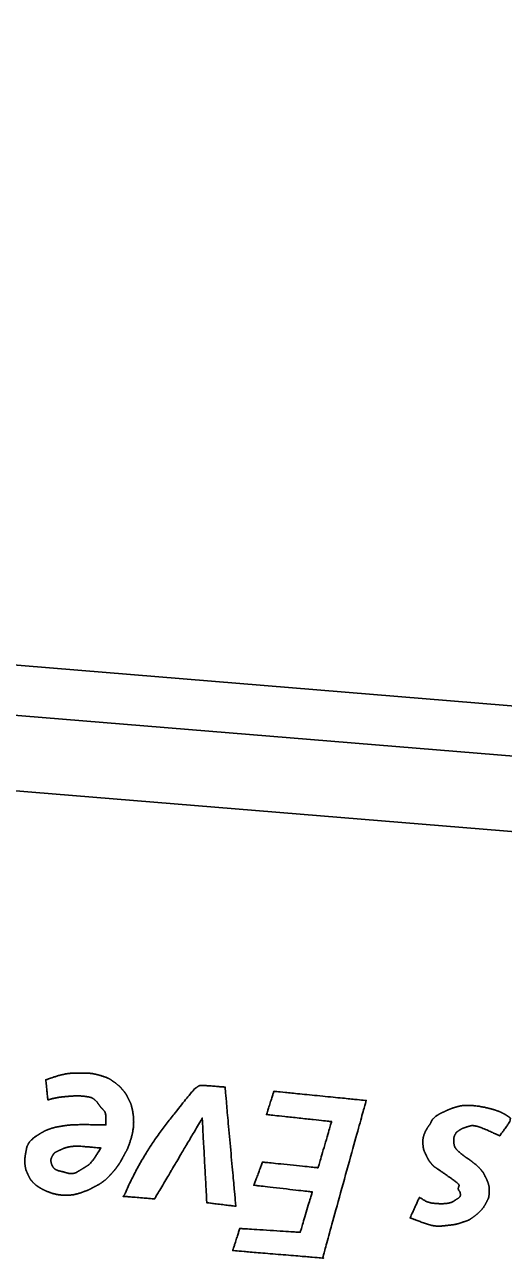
# Model space of a CAD drawing. Extents: x 2001876 to 2025694, y 804561 to 868938.
# Drawn here: x 2023012.4 to 2023034.1, y 807580.4 to 807636.4 of the extents above; entities that cross this region are included whole.
import ezdxf

# ---------------------------------------------------------------- set-up
doc = ezdxf.new("R2010")
doc.units = 0
doc.layers.add('Default', color=7, linetype='Continuous')
doc.layers.add('RD_PD_CLEAR ZONE', color=7, linetype='Continuous')

msp = doc.modelspace()

# ---------------------------------------------------------------- linework, layer by layer
at = {"layer": 'Default'}
msp.add_line((2022962.49, 807611.391), (2023152.823, 807595.792), dxfattribs=at)
msp.add_lwpolyline([(2023152.637, 807593.526), (2022962.304, 807609.125), (2022962.026, 807605.726), (2023152.359, 807590.127), (2023152.637, 807593.526)], close=True, dxfattribs=at)
for points in [[(2023013.382, 807588.52), (2023013.382, 807588.52), (2023014.278, 807588.825), (2023014.68, 807588.824)], [(2023014.68, 807588.824), (2023015.081, 807588.827), (2023015.564, 807588.811), (2023015.875, 807588.712)], [(2023013.476, 807587.609), (2023013.476, 807587.609), (2023013.382, 807588.52), (2023013.382, 807588.52)], [(2023015.875, 807588.712), (2023016.191, 807588.618), (2023016.394, 807588.483), (2023016.558, 807588.364)], [(2023016.558, 807588.364), (2023016.717, 807588.242), (2023016.78, 807588.173), (2023016.875, 807588.06)], [(2023020.162, 807588.137), (2023020.244, 807588.19), (2023020.268, 807588.211), (2023020.326, 807588.247)], [(2023020.326, 807588.247), (2023020.379, 807588.284), (2023021.512, 807588.191), (2023021.512, 807588.191)], [(2023014.209, 807587.754), (2023013.896, 807587.725), (2023013.476, 807587.609), (2023013.476, 807587.609)], [(2023015.15, 807587.772), (2023014.911, 807587.801), (2023014.521, 807587.783), (2023014.209, 807587.754)], [(2023015.615, 807587.602), (2023015.517, 807587.688), (2023015.389, 807587.739), (2023015.15, 807587.772)], [(2023016.875, 807588.06), (2023016.971, 807587.947), (2023017.036, 807587.851), (2023017.119, 807587.689)], [(2023016.99, 807583.397), (2023017.758, 807585.136), (2023020.08, 807588.08), (2023020.162, 807588.137)], [(2023017.119, 807587.689), (2023017.196, 807587.523), (2023017.263, 807587.394), (2023017.324, 807587.079)], [(2023021.512, 807588.191), (2023021.512, 807588.191), (2023022, 807582.79), (2023022, 807582.79)], [(2023023.395, 807586.946), (2023023.395, 807586.946), (2023023.727, 807588), (2023023.727, 807588)], [(2023023.727, 807588), (2023023.727, 807588), (2023027.913, 807587.584), (2023027.913, 807587.584)], [(2023015.802, 807587.377), (2023015.736, 807587.46), (2023015.718, 807587.516), (2023015.615, 807587.602)], [(2023016.031, 807587.112), (2023015.951, 807587.196), (2023015.868, 807587.289), (2023015.802, 807587.377)], [(2023016.107, 807586.48), (2023016.107, 807586.48), (2023016.111, 807587.028), (2023016.031, 807587.112)], [(2023027.913, 807587.584), (2023027.913, 807587.584), (2023025.941, 807580.446), (2023025.941, 807580.446)], [(2023031.391, 807587.048), (2023031.581, 807587.133), (2023031.785, 807587.226), (2023031.976, 807587.283)], [(2023031.976, 807587.283), (2023032.168, 807587.336), (2023032.251, 807587.352), (2023032.53, 807587.356)], [(2023032.53, 807587.356), (2023032.809, 807587.365), (2023033.487, 807587.237), (2023033.696, 807587.169)], [(2023033.696, 807587.169), (2023033.905, 807587.102), (2023033.985, 807587.073), (2023034.107, 807587.008)], [(2023017.324, 807587.079), (2023017.385, 807586.764), (2023017.338, 807586.133), (2023017.227, 807585.782)], [(2023020.479, 807586.779), (2023020.479, 807586.779), (2023019.155, 807584.538), (2023019.155, 807584.538)], [(2023020.685, 807582.948), (2023020.685, 807582.948), (2023020.479, 807586.779), (2023020.479, 807586.779)], [(2023026.347, 807586.627), (2023026.347, 807586.627), (2023023.395, 807586.946), (2023023.395, 807586.946)], [(2023025.733, 807584.533), (2023025.733, 807584.533), (2023026.347, 807586.627), (2023026.347, 807586.627)], [(2023030.653, 807586.274), (2023030.743, 807586.426), (2023030.823, 807586.52), (2023030.846, 807586.577)], [(2023030.846, 807586.577), (2023030.874, 807586.634), (2023030.87, 807586.639), (2023030.902, 807586.696)], [(2023030.902, 807586.696), (2023030.929, 807586.748), (2023031.206, 807586.963), (2023031.391, 807587.048)], [(2023034.429, 807586.813), (2023034.533, 807586.745), (2023033.973, 807585.983), (2023033.973, 807585.983)], [(2023034.107, 807587.008), (2023034.23, 807586.948), (2023034.325, 807586.881), (2023034.429, 807586.813)], [(2023012.576, 807585.593), (2023012.642, 807585.729), (2023012.945, 807585.973), (2023013.113, 807586.073)], [(2023013.113, 807586.073), (2023013.28, 807586.169), (2023013.31, 807586.194), (2023013.508, 807586.274)], [(2023013.508, 807586.274), (2023013.706, 807586.349), (2023014.044, 807586.412), (2023014.317, 807586.454)], [(2023014.317, 807586.454), (2023014.589, 807586.495), (2023016.107, 807586.48), (2023016.107, 807586.48)], [(2023030.489, 807585.607), (2023030.474, 807585.814), (2023030.563, 807586.126), (2023030.653, 807586.274)], [(2023031.942, 807586.027), (2023031.882, 807585.913), (2023031.892, 807585.588), (2023031.919, 807585.522)], [(2023032.122, 807586.222), (2023032.015, 807586.144), (2023032.006, 807586.14), (2023031.942, 807586.027)], [(2023032.664, 807586.437), (2023032.478, 807586.389), (2023032.233, 807586.299), (2023032.122, 807586.222)], [(2023033.973, 807585.983), (2023033.973, 807585.983), (2023032.851, 807586.486), (2023032.664, 807586.437)], [(2023012.489, 807585.303), (2023012.519, 807585.452), (2023012.51, 807585.457), (2023012.576, 807585.593)], [(2023014.029, 807585.337), (2023014.162, 807585.399), (2023014.307, 807585.451), (2023014.428, 807585.478)], [(2023014.428, 807585.478), (2023014.549, 807585.5), (2023014.64, 807585.506), (2023014.746, 807585.511)], [(2023014.746, 807585.511), (2023014.851, 807585.52), (2023015.879, 807585.427), (2023015.879, 807585.427)], [(2023015.879, 807585.427), (2023015.879, 807585.427), (2023015.449, 807584.746), (2023015.309, 807584.653)], [(2023017.227, 807585.782), (2023017.116, 807585.435), (2023016.966, 807585.165), (2023016.854, 807584.964)], [(2023030.65, 807585.074), (2023030.576, 807585.222), (2023030.504, 807585.401), (2023030.489, 807585.607)], [(2023031.919, 807585.522), (2023031.945, 807585.452), (2023031.949, 807585.451), (2023031.99, 807585.389)], [(2023012.44, 807584.655), (2023012.418, 807584.835), (2023012.458, 807585.155), (2023012.489, 807585.303)], [(2023013.674, 807584.627), (2023013.62, 807584.741), (2023013.609, 807584.947), (2023013.683, 807585.073)], [(2023013.683, 807585.073), (2023013.758, 807585.204), (2023013.901, 807585.279), (2023014.029, 807585.337)], [(2023016.854, 807584.964), (2023016.742, 807584.759), (2023016.674, 807584.655), (2023016.596, 807584.547)], [(2023030.884, 807584.704), (2023030.805, 807584.797), (2023030.72, 807584.922), (2023030.65, 807585.074)], [(2023031.99, 807585.389), (2023032.031, 807585.331), (2023032.36, 807585.057), (2023032.455, 807584.995)], [(2023032.455, 807584.995), (2023032.55, 807584.932), (2023032.55, 807584.932), (2023032.645, 807584.865)], [(2023032.645, 807584.865), (2023032.735, 807584.798), (2023032.979, 807584.605), (2023033.088, 807584.477)], [(2023012.566, 807584.239), (2023012.504, 807584.372), (2023012.466, 807584.475), (2023012.44, 807584.655)], [(2023013.899, 807584.421), (2023013.815, 807584.456), (2023013.734, 807584.517), (2023013.674, 807584.627)], [(2023014.109, 807584.363), (2023014.001, 807584.39), (2023013.978, 807584.388), (2023013.899, 807584.421)], [(2023014.636, 807584.279), (2023014.501, 807584.253), (2023014.216, 807584.336), (2023014.109, 807584.363)], [(2023014.887, 807584.391), (2023014.776, 807584.327), (2023014.765, 807584.305), (2023014.636, 807584.279)], [(2023015.309, 807584.653), (2023015.17, 807584.564), (2023014.997, 807584.455), (2023014.887, 807584.391)], [(2023016.394, 807584.304), (2023016.293, 807584.189), (2023016.075, 807583.969), (2023015.944, 807583.88)], [(2023016.596, 807584.547), (2023016.515, 807584.44), (2023016.5, 807584.423), (2023016.394, 807584.304)], [(2023019.155, 807584.538), (2023019.155, 807584.538), (2023018.314, 807583.12), (2023018.314, 807583.12)], [(2023022.822, 807583.74), (2023022.822, 807583.74), (2023023.213, 807584.789), (2023023.213, 807584.789)], [(2023023.213, 807584.789), (2023023.213, 807584.789), (2023025.733, 807584.533), (2023025.733, 807584.533)], [(2023031.097, 807584.517), (2023030.976, 807584.596), (2023030.964, 807584.615), (2023030.884, 807584.704)], [(2023032.131, 807583.721), (2023032.155, 807583.783), (2023031.214, 807584.439), (2023031.097, 807584.517)], [(2023033.088, 807584.477), (2023033.2, 807584.35), (2023033.237, 807584.296), (2023033.323, 807584.121)], [(2023012.809, 807583.863), (2023012.708, 807583.967), (2023012.628, 807584.106), (2023012.566, 807584.239)], [(2023013.143, 807583.607), (2023013.057, 807583.66), (2023012.905, 807583.759), (2023012.809, 807583.863)], [(2023015.944, 807583.88), (2023015.813, 807583.786), (2023015.785, 807583.774), (2023015.651, 807583.703)], [(2023025.47, 807583.437), (2023025.47, 807583.437), (2023022.822, 807583.74), (2023022.822, 807583.74)], [(2023033.323, 807584.121), (2023033.414, 807583.949), (2023033.514, 807583.608), (2023033.497, 807583.404)], [(2023013.327, 807583.51), (2023013.235, 807583.554), (2023013.235, 807583.554), (2023013.143, 807583.607)], [(2023014.199, 807583.288), (2023013.894, 807583.3), (2023013.419, 807583.462), (2023013.327, 807583.51)], [(2023015.129, 807583.454), (2023014.894, 807583.364), (2023014.508, 807583.281), (2023014.199, 807583.288)], [(2023015.651, 807583.703), (2023015.513, 807583.632), (2023015.365, 807583.544), (2023015.129, 807583.454)], [(2023018.314, 807583.12), (2023018.314, 807583.12), (2023016.891, 807583.236), (2023016.891, 807583.236)], [(2023016.891, 807583.236), (2023016.891, 807583.236), (2023016.956, 807583.309), (2023016.99, 807583.397)], [(2023024.923, 807581.606), (2023024.923, 807581.606), (2023025.47, 807583.437), (2023025.47, 807583.437)], [(2023029.909, 807582.261), (2023029.909, 807582.261), (2023030.331, 807583.189), (2023030.331, 807583.189)], [(2023030.331, 807583.189), (2023030.331, 807583.189), (2023030.744, 807582.94), (2023030.98, 807582.921)], [(2023031.95, 807583.061), (2023031.983, 807583.081), (2023032.195, 807583.214), (2023032.19, 807583.319)], [(2023032.19, 807583.319), (2023032.185, 807583.429), (2023032.089, 807583.533), (2023032.094, 807583.596)], [(2023032.094, 807583.596), (2023032.099, 807583.66), (2023032.113, 807583.659), (2023032.131, 807583.721)], [(2023033.497, 807583.404), (2023033.48, 807583.2), (2023033.451, 807583.125), (2023033.354, 807582.936)], [(2023021.977, 807582.788), (2023021.977, 807582.788), (2023020.685, 807582.948), (2023020.685, 807582.948)], [(2023022, 807582.79), (2023022, 807582.79), (2023021.977, 807582.788), (2023021.977, 807582.788)], [(2023030.98, 807582.921), (2023031.215, 807582.897), (2023031.586, 807582.908), (2023031.688, 807582.936)], [(2023031.688, 807582.936), (2023031.791, 807582.964), (2023031.853, 807582.996), (2023031.887, 807583.016)], [(2023031.887, 807583.016), (2023031.92, 807583.036), (2023031.92, 807583.036), (2023031.95, 807583.061)], [(2023033.354, 807582.936), (2023033.256, 807582.748), (2023033.02, 807582.48), (2023032.83, 807582.341)], [(2023031.306, 807581.886), (2023030.975, 807581.854), (2023029.909, 807582.261), (2023029.909, 807582.261)], [(2023032.278, 807582.057), (2023032.024, 807581.969), (2023031.632, 807581.919), (2023031.306, 807581.886)], [(2023032.83, 807582.341), (2023032.641, 807582.201), (2023032.536, 807582.141), (2023032.278, 807582.057)], [(2023021.858, 807580.776), (2023021.858, 807580.776), (2023022.182, 807581.776), (2023022.182, 807581.776)], [(2023022.182, 807581.776), (2023022.182, 807581.776), (2023024.923, 807581.606), (2023024.923, 807581.606)], [(2023025.977, 807580.434), (2023025.977, 807580.434), (2023021.858, 807580.776), (2023021.858, 807580.776)], [(2023025.941, 807580.446), (2023025.941, 807580.446), (2023025.977, 807580.434), (2023025.977, 807580.434)]]:
    msp.add_open_spline(points, degree=2, dxfattribs=at)
at = {"layer": 'RD_PD_CLEAR ZONE'}
msp.add_arc((2021702.161, 807758.758), 1637.022, 308.69683, 355.712971, dxfattribs=at)

doc.saveas('drawing.dxf')
